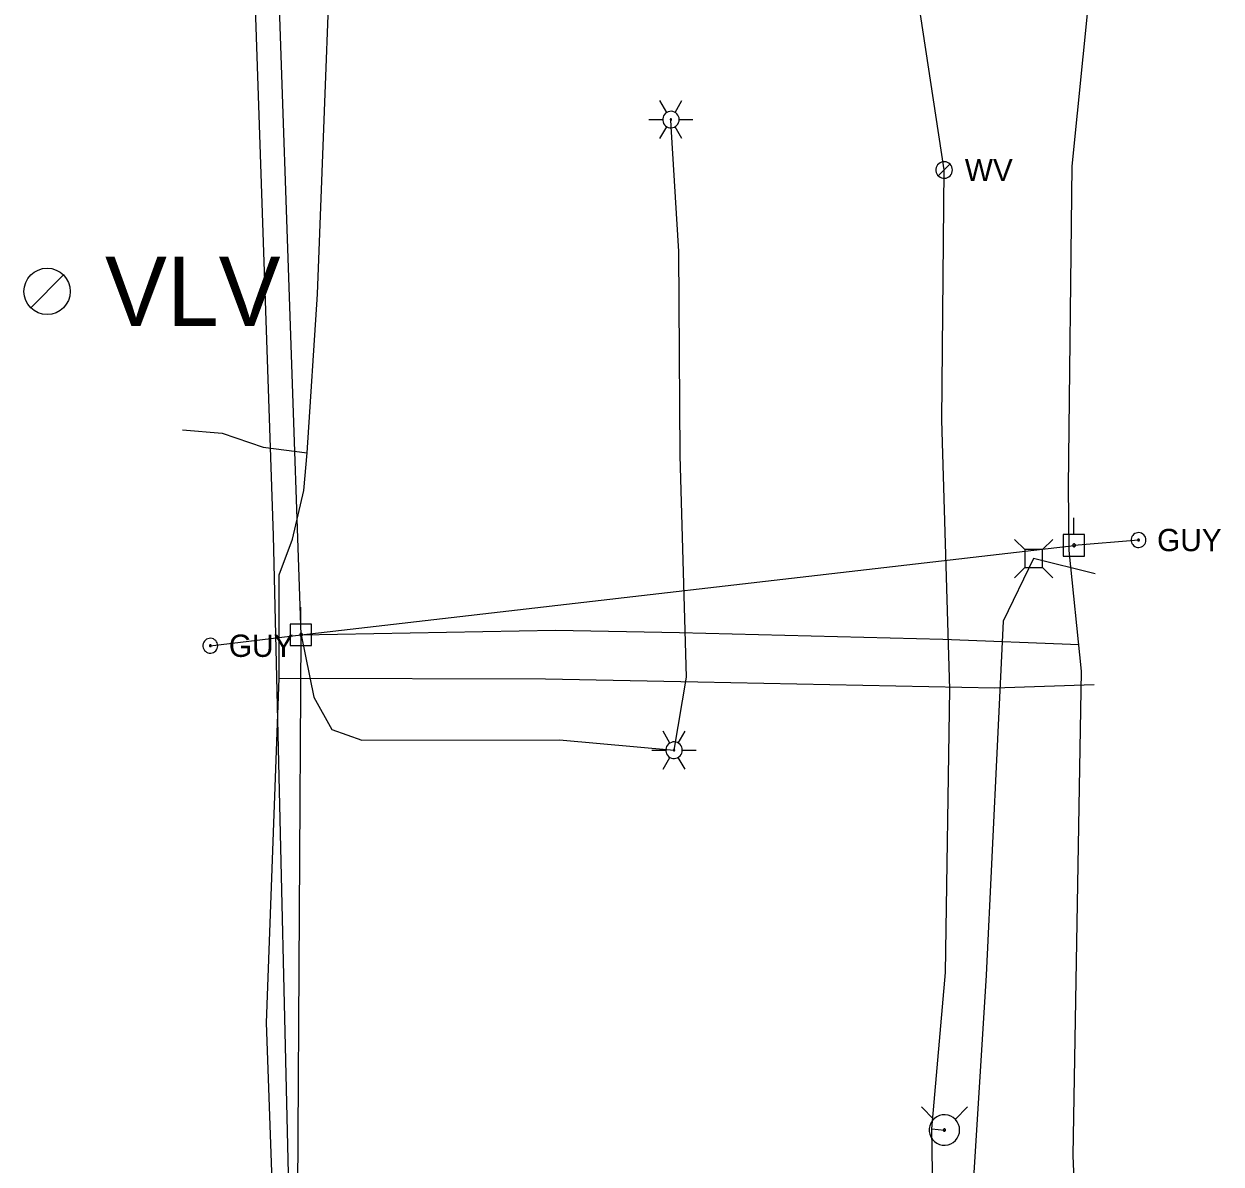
# Model space of a CAD drawing. Extents: x 596028 to 606371, y 330010 to 403088.
# Drawn here: x 602004.6 to 602211.4, y 370195.3 to 370392.1 of the extents above; entities that cross this region are included whole.
import ezdxf

# ---------------------------------------------------------------- set-up
doc = ezdxf.new("R2010")
doc.units = 0
for name, color, linetype in [('E_LTG', 7, 'Continuous'), ('E_UTL_AG_Bold', 7, 'Continuous'), ('E_UTL_E_UG', 7, 'Continuous'), ('E_UTL_EGuyWire', 7, 'Continuous'), ('E_UTL_EPowerPole', 7, 'Continuous'), ('E_UTL_G_UG', 7, 'Continuous'), ('E_UTL_Overhead', 7, 'Continuous'), ('E_UTL_T_UG', 7, 'Continuous'), ('E_UTL_TV_UG', 7, 'Continuous'), ('E_UTL_VLV', 7, 'Continuous'), ('E_UTL_W', 7, 'Continuous'), ('E_UTL_W_UG', 7, 'Continuous'), ('E_UTL_WHydrant', 7, 'Continuous')]:
    doc.layers.add(name, color=color, linetype=linetype)

msp = doc.modelspace()

# ---------------------------------------------------------------- linework, layer by layer
at = {"layer": 'E_LTG'}
for points in [[(602115.66, 370376.87), (602114.46, 370378.94)], [(602117.08, 370376.87), (602118.28, 370378.94)], [(602112.56, 370375.64), (602114.94, 370375.64)], [(602117.8, 370375.64), (602117.77, 370375.91), (602117.7, 370376.17), (602117.57, 370376.41), (602117.4, 370376.62), (602117.2, 370376.8), (602116.96, 370376.94), (602116.71, 370377.03), (602116.44, 370377.06), (602116.17, 370377.05), (602115.9, 370376.99), (602115.66, 370376.87), (602115.43, 370376.72), (602115.25, 370376.52), (602115.1, 370376.29), (602115, 370376.04), (602114.95, 370375.77), (602114.95, 370375.5), (602115, 370375.23), (602115.1, 370374.98), (602115.25, 370374.75), (602115.43, 370374.56), (602115.66, 370374.4), (602115.9, 370374.29), (602116.17, 370374.22), (602116.44, 370374.21), (602116.71, 370374.25), (602116.96, 370374.34), (602117.2, 370374.47), (602117.4, 370374.65), (602117.57, 370374.86), (602117.7, 370375.11), (602117.77, 370375.37), (602117.8, 370375.64)], [(602117.8, 370375.64), (602117.77, 370375.91), (602117.7, 370376.17), (602117.57, 370376.41), (602117.4, 370376.62), (602117.2, 370376.8), (602116.96, 370376.94), (602116.71, 370377.03), (602116.44, 370377.06), (602116.17, 370377.05), (602115.9, 370376.99), (602115.66, 370376.87), (602115.43, 370376.72), (602115.25, 370376.52), (602115.1, 370376.29), (602115, 370376.04), (602114.95, 370375.77), (602114.95, 370375.5), (602115, 370375.23), (602115.1, 370374.98), (602115.25, 370374.75), (602115.43, 370374.56), (602115.66, 370374.4), (602115.9, 370374.29), (602116.17, 370374.22), (602116.44, 370374.21), (602116.71, 370374.25), (602116.96, 370374.34), (602117.2, 370374.47), (602117.4, 370374.65), (602117.57, 370374.86), (602117.7, 370375.11), (602117.77, 370375.37), (602117.8, 370375.64)], [(602117.8, 370375.64), (602117.77, 370375.91), (602117.7, 370376.17), (602117.57, 370376.41), (602117.4, 370376.62), (602117.2, 370376.8), (602116.96, 370376.94), (602116.71, 370377.03), (602116.44, 370377.06), (602116.17, 370377.05), (602115.9, 370376.99), (602115.66, 370376.87), (602115.43, 370376.72), (602115.25, 370376.52), (602115.1, 370376.29), (602115, 370376.04), (602114.95, 370375.77), (602114.95, 370375.5), (602115, 370375.23), (602115.1, 370374.98), (602115.25, 370374.75), (602115.43, 370374.56), (602115.66, 370374.4), (602115.9, 370374.29), (602116.17, 370374.22), (602116.44, 370374.21), (602116.71, 370374.25), (602116.96, 370374.34), (602117.2, 370374.47), (602117.4, 370374.65), (602117.57, 370374.86), (602117.7, 370375.11), (602117.77, 370375.37), (602117.8, 370375.64)], [(602116.49, 370375.64), (602116.49, 370375.66), (602116.48, 370375.68), (602116.47, 370375.7), (602116.46, 370375.72), (602116.44, 370375.73), (602116.42, 370375.75), (602116.4, 370375.75), (602116.38, 370375.76), (602116.35, 370375.76), (602116.33, 370375.75), (602116.31, 370375.74), (602116.29, 370375.73), (602116.28, 370375.71), (602116.26, 370375.69), (602116.26, 370375.67), (602116.25, 370375.65), (602116.25, 370375.63), (602116.26, 370375.6), (602116.26, 370375.58), (602116.28, 370375.56), (602116.29, 370375.55), (602116.31, 370375.53), (602116.33, 370375.52), (602116.35, 370375.52), (602116.38, 370375.52), (602116.4, 370375.52), (602116.42, 370375.53), (602116.44, 370375.54), (602116.46, 370375.56), (602116.47, 370375.57), (602116.48, 370375.59), (602116.49, 370375.61), (602116.49, 370375.64)], [(602117.8, 370375.64), (602120.18, 370375.64)], [(602114.46, 370372.34), (602115.66, 370374.4)], [(602118.28, 370372.34), (602117.08, 370374.4)], [(602116.19, 370267.98), (602115, 370270.04)], [(602117.62, 370267.98), (602118.81, 370270.04)], [(602118.33, 370266.74), (602118.31, 370267.01), (602118.23, 370267.27), (602118.11, 370267.51), (602117.94, 370267.73), (602117.73, 370267.91), (602117.5, 370268.04), (602117.24, 370268.13), (602116.97, 370268.17), (602116.7, 370268.16), (602116.44, 370268.09), (602116.19, 370267.98), (602115.97, 370267.82), (602115.78, 370267.62), (602115.63, 370267.4), (602115.53, 370267.14), (602115.48, 370266.88), (602115.48, 370266.61), (602115.53, 370266.34), (602115.63, 370266.09), (602115.78, 370265.86), (602115.97, 370265.66), (602116.19, 370265.5), (602116.44, 370265.39), (602116.7, 370265.33), (602116.97, 370265.31), (602117.24, 370265.35), (602117.5, 370265.44), (602117.73, 370265.58), (602117.94, 370265.76), (602118.11, 370265.97), (602118.23, 370266.21), (602118.31, 370266.47), (602118.33, 370266.74)], [(602118.33, 370266.74), (602118.31, 370267.01), (602118.23, 370267.27), (602118.11, 370267.51), (602117.94, 370267.73), (602117.73, 370267.91), (602117.5, 370268.04), (602117.24, 370268.13), (602116.97, 370268.17), (602116.7, 370268.16), (602116.44, 370268.09), (602116.19, 370267.98), (602115.97, 370267.82), (602115.78, 370267.62), (602115.63, 370267.4), (602115.53, 370267.14), (602115.48, 370266.88), (602115.48, 370266.61), (602115.53, 370266.34), (602115.63, 370266.09), (602115.78, 370265.86), (602115.97, 370265.66), (602116.19, 370265.5), (602116.44, 370265.39), (602116.7, 370265.33), (602116.97, 370265.31), (602117.24, 370265.35), (602117.5, 370265.44), (602117.73, 370265.58), (602117.94, 370265.76), (602118.11, 370265.97), (602118.23, 370266.21), (602118.31, 370266.47), (602118.33, 370266.74)], [(602118.33, 370266.74), (602118.31, 370267.01), (602118.23, 370267.27), (602118.11, 370267.51), (602117.94, 370267.73), (602117.73, 370267.91), (602117.5, 370268.04), (602117.24, 370268.13), (602116.97, 370268.17), (602116.7, 370268.16), (602116.44, 370268.09), (602116.19, 370267.98), (602115.97, 370267.82), (602115.78, 370267.62), (602115.63, 370267.4), (602115.53, 370267.14), (602115.48, 370266.88), (602115.48, 370266.61), (602115.53, 370266.34), (602115.63, 370266.09), (602115.78, 370265.86), (602115.97, 370265.66), (602116.19, 370265.5), (602116.44, 370265.39), (602116.7, 370265.33), (602116.97, 370265.31), (602117.24, 370265.35), (602117.5, 370265.44), (602117.73, 370265.58), (602117.94, 370265.76), (602118.11, 370265.97), (602118.23, 370266.21), (602118.31, 370266.47), (602118.33, 370266.74)], [(602113.09, 370266.74), (602115.48, 370266.74)], [(602117.02, 370266.74), (602117.02, 370266.76), (602117.02, 370266.79), (602117, 370266.81), (602116.99, 370266.82), (602116.97, 370266.84), (602116.95, 370266.85), (602116.93, 370266.86), (602116.91, 370266.86), (602116.89, 370266.86), (602116.87, 370266.85), (602116.85, 370266.84), (602116.83, 370266.83), (602116.81, 370266.82), (602116.8, 370266.8), (602116.79, 370266.78), (602116.79, 370266.75), (602116.79, 370266.73), (602116.79, 370266.71), (602116.8, 370266.69), (602116.81, 370266.67), (602116.83, 370266.65), (602116.85, 370266.64), (602116.87, 370266.63), (602116.89, 370266.62), (602116.91, 370266.62), (602116.93, 370266.63), (602116.95, 370266.63), (602116.97, 370266.64), (602116.99, 370266.66), (602117, 370266.68), (602117.02, 370266.7), (602117.02, 370266.72), (602117.02, 370266.74)], [(602118.33, 370266.74), (602120.72, 370266.74)], [(602115, 370263.44), (602116.19, 370265.5)], [(602118.81, 370263.44), (602117.62, 370265.5)]]:
    msp.add_lwpolyline(points, dxfattribs=at)
at = {"layer": 'E_UTL_AG_Bold'}
for points in [[(602177.47, 370301.37), (602175.71, 370303.12)], [(602180.56, 370301.37), (602182.31, 370303.12)], [(602180.56, 370301.37), (602177.47, 370301.37)], [(602177.47, 370301.37), (602177.47, 370298.27)], [(602180.56, 370298.27), (602180.56, 370301.37)], [(602177.47, 370298.27), (602175.71, 370296.52)], [(602177.47, 370298.27), (602180.56, 370298.27)], [(602180.56, 370298.27), (602182.31, 370296.52)]]:
    msp.add_lwpolyline(points, dxfattribs=at)
at = {"layer": 'E_UTL_E_UG'}
for points in [[(602164.61, 369781.52), (602166.61, 369857.1), (602171.04, 369954.38), (602173.82, 369969.33), (602177.18, 369991.21), (602178.65, 370011.61), (602180.88, 370038.01), (602188.74, 370074.33), (602188.31, 370136.23), (602185.83, 370196.76), (602187.27, 370280.36), (602185.14, 370301.21), (602185.05, 370312.23), (602185.65, 370367.59), (602194.1, 370451.75)], [(602052.51, 370286.68), (602054.72, 370275.89), (602057.8, 370270.3), (602062.99, 370268.45), (602097.14, 370268.51), (602116.9, 370266.74), (602119.06, 370279.34), (602117.96, 370317.6), (602117.72, 370352.86), (602116.39, 370374.42), (602116.37, 370375.64)]]:
    msp.add_lwpolyline(points, dxfattribs=at)
at = {"layer": 'E_UTL_EGuyWire'}
for p, q in [((602197.12, 370303.03), (602185.99, 370302.11)), ((602036.82, 370284.78), (602052.51, 370286.68))]:
    msp.add_line(p, q, dxfattribs=at)
for points in [[(602198.41, 370303.03), (602198.38, 370303.27), (602198.32, 370303.5), (602198.2, 370303.72), (602198.05, 370303.91), (602197.87, 370304.07), (602197.66, 370304.19), (602197.43, 370304.27), (602197.19, 370304.31), (602196.94, 370304.3), (602196.7, 370304.24), (602196.48, 370304.14), (602196.28, 370304), (602196.12, 370303.82), (602195.98, 370303.61), (602195.89, 370303.39), (602195.85, 370303.15), (602195.85, 370302.9), (602195.89, 370302.66), (602195.98, 370302.44), (602196.12, 370302.23), (602196.28, 370302.06), (602196.48, 370301.91), (602196.7, 370301.81), (602196.94, 370301.76), (602197.19, 370301.74), (602197.43, 370301.78), (602197.66, 370301.86), (602197.87, 370301.98), (602198.05, 370302.14), (602198.2, 370302.33), (602198.32, 370302.55), (602198.38, 370302.78), (602198.41, 370303.03)], [(602197.29, 370303.03), (602197.28, 370303.06), (602197.27, 370303.09), (602197.26, 370303.11), (602197.24, 370303.14), (602197.22, 370303.16), (602197.19, 370303.17), (602197.16, 370303.18), (602197.13, 370303.19), (602197.1, 370303.19), (602197.07, 370303.18), (602197.04, 370303.17), (602197.02, 370303.15), (602197, 370303.13), (602196.98, 370303.1), (602196.97, 370303.07), (602196.96, 370303.04), (602196.96, 370303.01), (602196.97, 370302.98), (602196.98, 370302.95), (602197, 370302.93), (602197.02, 370302.91), (602197.04, 370302.89), (602197.07, 370302.87), (602197.1, 370302.87), (602197.13, 370302.87), (602197.16, 370302.87), (602197.19, 370302.88), (602197.22, 370302.9), (602197.24, 370302.92), (602197.26, 370302.94), (602197.27, 370302.97), (602197.28, 370303), (602197.29, 370303.03)], [(602038.11, 370284.78), (602038.09, 370285.02), (602038.02, 370285.25), (602037.9, 370285.47), (602037.75, 370285.66), (602037.57, 370285.82), (602037.36, 370285.94), (602037.13, 370286.02), (602036.89, 370286.06), (602036.64, 370286.05), (602036.41, 370285.99), (602036.18, 370285.89), (602035.98, 370285.75), (602035.82, 370285.57), (602035.68, 370285.37), (602035.59, 370285.14), (602035.55, 370284.9), (602035.55, 370284.66), (602035.59, 370284.42), (602035.68, 370284.19), (602035.82, 370283.98), (602035.98, 370283.81), (602036.18, 370283.67), (602036.41, 370283.56), (602036.64, 370283.51), (602036.89, 370283.5), (602037.13, 370283.53), (602037.36, 370283.61), (602037.57, 370283.73), (602037.75, 370283.89), (602037.9, 370284.08), (602038.02, 370284.3), (602038.09, 370284.53), (602038.11, 370284.78)], [(602036.99, 370284.78), (602036.98, 370284.81), (602036.97, 370284.84), (602036.96, 370284.86), (602036.94, 370284.89), (602036.92, 370284.91), (602036.89, 370284.92), (602036.86, 370284.93), (602036.83, 370284.94), (602036.8, 370284.94), (602036.77, 370284.93), (602036.74, 370284.92), (602036.72, 370284.9), (602036.7, 370284.88), (602036.68, 370284.85), (602036.67, 370284.82), (602036.67, 370284.79), (602036.67, 370284.76), (602036.67, 370284.73), (602036.68, 370284.7), (602036.7, 370284.68), (602036.72, 370284.66), (602036.74, 370284.64), (602036.77, 370284.63), (602036.8, 370284.62), (602036.83, 370284.62), (602036.86, 370284.62), (602036.89, 370284.63), (602036.92, 370284.65), (602036.94, 370284.67), (602036.96, 370284.69), (602036.97, 370284.72), (602036.98, 370284.75), (602036.99, 370284.78)]]:
    msp.add_lwpolyline(points, dxfattribs=at)
at = {"layer": 'E_UTL_EPowerPole'}
for points in [[(602185.96, 370303.96), (602185.96, 370306.87)], [(602187.8, 370303.96), (602184.11, 370303.96)], [(602184.11, 370303.96), (602184.11, 370300.27)], [(602187.8, 370300.27), (602187.8, 370303.96)], [(602186.23, 370302.11), (602186.22, 370302.16), (602186.21, 370302.2), (602186.19, 370302.24), (602186.16, 370302.28), (602186.13, 370302.31), (602186.09, 370302.33), (602186.05, 370302.35), (602186, 370302.35), (602185.96, 370302.35), (602185.91, 370302.34), (602185.87, 370302.32), (602185.83, 370302.29), (602185.8, 370302.26), (602185.78, 370302.22), (602185.76, 370302.18), (602185.75, 370302.14), (602185.75, 370302.09), (602185.76, 370302.05), (602185.78, 370302), (602185.8, 370301.97), (602185.83, 370301.93), (602185.87, 370301.91), (602185.91, 370301.89), (602185.96, 370301.88), (602186, 370301.88), (602186.05, 370301.88), (602186.09, 370301.9), (602186.13, 370301.92), (602186.16, 370301.95), (602186.19, 370301.99), (602186.21, 370302.03), (602186.22, 370302.07), (602186.23, 370302.11)], [(602184.11, 370300.27), (602187.8, 370300.27)], [(602052.48, 370288.52), (602052.48, 370291.43)], [(602054.32, 370288.52), (602050.63, 370288.52)], [(602050.63, 370288.52), (602050.63, 370284.83)], [(602054.32, 370284.83), (602054.32, 370288.52)], [(602052.75, 370286.68), (602052.74, 370286.72), (602052.73, 370286.77), (602052.71, 370286.81), (602052.68, 370286.84), (602052.65, 370286.87), (602052.61, 370286.9), (602052.57, 370286.91), (602052.52, 370286.92), (602052.48, 370286.91), (602052.43, 370286.9), (602052.39, 370286.88), (602052.35, 370286.86), (602052.32, 370286.83), (602052.3, 370286.79), (602052.28, 370286.75), (602052.27, 370286.7), (602052.27, 370286.66), (602052.28, 370286.61), (602052.3, 370286.57), (602052.32, 370286.53), (602052.35, 370286.5), (602052.39, 370286.47), (602052.43, 370286.45), (602052.48, 370286.44), (602052.52, 370286.44), (602052.57, 370286.45), (602052.61, 370286.46), (602052.65, 370286.48), (602052.68, 370286.51), (602052.71, 370286.55), (602052.73, 370286.59), (602052.74, 370286.63), (602052.75, 370286.68)], [(602050.63, 370284.83), (602054.32, 370284.83)]]:
    msp.add_lwpolyline(points, dxfattribs=at)
at = {"layer": 'E_UTL_G_UG'}
for points in [[(602048.74, 370279.2), (602048.7, 370297.01), (602050.99, 370303.19), (602052.97, 370311.6), (602053.55, 370318.1), (602055.32, 370345.46), (602058.64, 370431.29)], [(602031.99, 370322.05), (602038.84, 370321.49), (602045.95, 370319.06), (602053.55, 370318.1)], [(602043.05, 368958.08), (602041.79, 369007.09), (602041.4, 369066.36), (602041.39, 369081.34), (602040.25, 369149.29), (602041.48, 369197.25), (602042.43, 369272.91), (602042.85, 369308.8), (602042.8, 369368.56), (602043.42, 369461.34), (602044.54, 369538.24), (602045.12, 369569.42), (602047.17, 369613.61), (602048.61, 369693.62), (602051.23, 369788.24), (602050.96, 369842.07), (602049.43, 369922.42), (602049.9, 369939.74), (602049.87, 369947.31), (602051.8, 369982.35), (602052.8, 370105.48), (602048.77, 370156.85), (602046.53, 370219.68), (602048.74, 370279.2)], [(602048.74, 370279.2), (602094.72, 370279.05), (602120.99, 370278.53), (602172.28, 370277.48), (602189.46, 370278.06)]]:
    msp.add_lwpolyline(points, dxfattribs=at)
at = {"layer": 'E_UTL_Overhead'}
for points in [[(602046.65, 367600.38), (602051.29, 367697.52), (602053.8, 367901.24), (602051.89, 368080.89), (602055.16, 368276.21), (602053.08, 368301.06), (602057.62, 368469.75), (602045.39, 368617.17), (602046.06, 368815.09), (602047.67, 369060.69), (602047.72, 369211.87), (602048.36, 369250.01), (602048.54, 369288.25), (602049.4, 369442.5), (602049.76, 369613.32), (602051.08, 369789.61), (602050.68, 369965.17), (602051.62, 370141.89), (602052.51, 370286.68), (602048.38, 370407.21)], [(602052.51, 370286.68), (602185.99, 370302.11)]]:
    msp.add_lwpolyline(points, dxfattribs=at)
at = {"layer": 'E_UTL_T_UG'}
for points in [[(602048.54, 369288.25), (602044.72, 369296.04), (602047.2, 369401.91), (602048.77, 369539.92), (602047.46, 369606.19), (602047.57, 369728.34), (602046.79, 369872.91), (602047.13, 370016.7), (602046.55, 370126.56), (602050.85, 370148.65), (602053.67, 370151.21), (602054.14, 370153.69), (602051.02, 370164.19), (602047.73, 370303.8), (602044.49, 370398.4)], [(602189.61, 370297.2), (602179.01, 370299.82), (602173.76, 370289.03), (602170.8, 370227.87), (602168.33, 370188.23), (602168.25, 370168.11), (602168.23, 370140.21), (602169.66, 370138.48), (602174.05, 370136.43), (602174.63, 370044.94), (602170.67, 370032.78), (602170.1, 370004.86), (602171.08, 369965.94), (602173.17, 369940.22), (602177.46, 369878.11), (602177.81, 369873.67), (602173.77, 369872.08), (602170.9, 369853.4), (602169.45, 369844.95), (602202.58, 369842.66)]]:
    msp.add_lwpolyline(points, dxfattribs=at)
at = {"layer": 'E_UTL_TV_UG'}
msp.add_lwpolyline([(602052.51, 370286.68), (602096.46, 370287.46), (602117.86, 370287.06), (602163.35, 370285.93), (602186.85, 370285)], dxfattribs=at)
at = {"layer": 'E_UTL_VLV'}
msp.add_lwpolyline([(602005.81, 370343.15), (602011.46, 370348.8)], dxfattribs=at)
msp.add_circle((602008.63, 370345.97), 4, dxfattribs=at)
at = {"layer": 'E_UTL_W'}
for points in [[(602164.98, 370366.93), (602164.95, 370367.2), (602164.88, 370367.46), (602164.75, 370367.7), (602164.58, 370367.91), (602164.38, 370368.09), (602164.14, 370368.22), (602163.89, 370368.31), (602163.62, 370368.35), (602163.35, 370368.34), (602163.09, 370368.27), (602162.84, 370368.16), (602162.62, 370368), (602162.43, 370367.81), (602162.28, 370367.58), (602162.18, 370367.33), (602162.13, 370367.06), (602162.13, 370366.79), (602162.18, 370366.52), (602162.28, 370366.27), (602162.43, 370366.04), (602162.62, 370365.85), (602162.84, 370365.69), (602163.09, 370365.58), (602163.35, 370365.51), (602163.62, 370365.5), (602163.89, 370365.54), (602164.14, 370365.63), (602164.38, 370365.76), (602164.58, 370365.94), (602164.75, 370366.16), (602164.88, 370366.4), (602164.95, 370366.66), (602164.98, 370366.93)], [(602162.54, 370365.92), (602164.56, 370367.93)]]:
    msp.add_lwpolyline(points, dxfattribs=at)
at = {"layer": 'E_UTL_W_UG'}
for points in [[(602164.03, 369541.04), (602166.71, 369627.34), (602166.76, 369640.85), (602166.1, 369676.63), (602162.73, 369726.05), (602159.05, 369773.37), (602160.39, 369853.29), (602161.94, 369923.53), (602162.24, 369934.08), (602158.63, 370008.07), (602162.46, 370134.02), (602161.45, 370201.36), (602163.81, 370228.36), (602164.56, 370277.26), (602163.14, 370323.72), (602163.55, 370366.93), (602158.56, 370399.9)], [(602161.45, 370201.36), (602163.6, 370201.15)]]:
    msp.add_lwpolyline(points, dxfattribs=at)
at = {"layer": 'E_UTL_WHydrant'}
for points in [[(602161.77, 370202.98), (602159.62, 370205.13)], [(602166.22, 370201.15), (602166.18, 370201.65), (602166.04, 370202.12), (602165.81, 370202.57), (602165.5, 370202.96), (602165.12, 370203.29), (602164.69, 370203.54), (602164.22, 370203.7), (602163.73, 370203.77), (602163.23, 370203.75), (602162.74, 370203.63), (602162.29, 370203.42), (602161.88, 370203.13), (602161.54, 370202.77), (602161.27, 370202.35), (602161.08, 370201.89), (602160.99, 370201.4), (602160.99, 370200.9), (602161.08, 370200.41), (602161.27, 370199.95), (602161.54, 370199.53), (602161.88, 370199.17), (602162.29, 370198.88), (602162.74, 370198.67), (602163.23, 370198.55), (602163.73, 370198.53), (602164.22, 370198.6), (602164.69, 370198.76), (602165.12, 370199.01), (602165.5, 370199.34), (602165.81, 370199.73), (602166.04, 370200.18), (602166.18, 370200.65), (602166.22, 370201.15)], [(602165.44, 370202.98), (602167.58, 370205.13)], [(602163.8, 370201.15), (602163.8, 370201.19), (602163.79, 370201.22), (602163.77, 370201.26), (602163.75, 370201.29), (602163.72, 370201.31), (602163.68, 370201.33), (602163.65, 370201.34), (602163.61, 370201.35), (602163.57, 370201.35), (602163.54, 370201.34), (602163.5, 370201.32), (602163.47, 370201.3), (602163.44, 370201.27), (602163.42, 370201.24), (602163.41, 370201.21), (602163.4, 370201.17), (602163.4, 370201.13), (602163.41, 370201.09), (602163.42, 370201.06), (602163.44, 370201.03), (602163.47, 370201), (602163.5, 370200.98), (602163.54, 370200.96), (602163.57, 370200.95), (602163.61, 370200.95), (602163.65, 370200.95), (602163.68, 370200.97), (602163.72, 370200.99), (602163.75, 370201.01), (602163.77, 370201.04), (602163.79, 370201.08), (602163.8, 370201.11), (602163.8, 370201.15)]]:
    msp.add_lwpolyline(points, dxfattribs=at)

# ---------------------------------------------------------------- texts
at = {"layer": 'E_UTL_EGuyWire'}
for p in [(602200.33, 370301.1), (602040.03, 370282.85)]:
    msp.add_text('GUY', height=3.85, dxfattribs=at).set_placement(p)
at = {"layer": 'E_UTL_VLV'}
msp.add_text('VLV', height=12, dxfattribs=at).set_placement((602018.63, 370339.97))
at = {"layer": 'E_UTL_W'}
msp.add_text('WV', height=3.85, dxfattribs=at).set_placement((602167.12, 370365))

doc.saveas('drawing.dxf')
